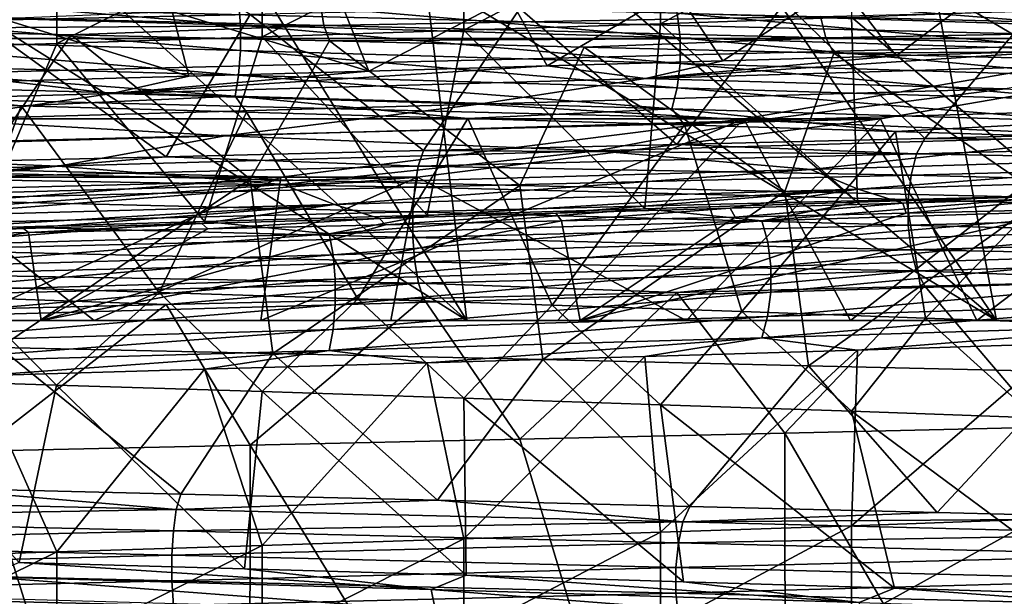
# Model space of a CAD drawing. Header units: metres. Extents: x -205 to 205, y -104 to 104.
# Tile 753 of 1056: x 1.78 to 4.74, y -67.79 to -66.06. Entities that reach past the tile are written whole.
import ezdxf

# ---------------------------------------------------------------- set-up
doc = ezdxf.new("R2010")
doc.units = ezdxf.units.M
doc.layers.add('solid_01_2-CONSUMER_EHM_BOX_SW0001', color=7, linetype='CONTINUOUS')

msp = doc.modelspace()

# ---------------------------------------------------------------- linework, layer by layer
at = {"layer": 'solid_01_2-CONSUMER_EHM_BOX_SW0001'}
for points in [[(27.853924, 67.360435), (-0.010849, -74.95858), (-0.010778, 75.04142)], [(27.853924, 67.360435), (27.752735, 66.82019), (-0.010849, -74.95858)], [(27.752735, 66.82019), (27.752735, 66.262619), (-0.010849, -74.95858)], [(27.752672, -66.17981), (-0.010849, -74.95858), (27.752735, 66.262619)], [(-5.630288, -62.958576, 1.571667), (-5.630291, -67.95858, 1.571667), (5.608602, -62.958584, 1.571667)], [(5.608602, -62.958584, 1.571667), (-5.630291, -67.95858, 1.571667), (5.608599, -67.95858, 1.571667)], [(2.473514, -66.040016, 37.46616), (1.654469, -65.53656, 37.595894), (1.654482, -66.058159, 37.595894)], [(3.705013, -65.779427, 33.030083), (3.114383, -66.087036, 33.262997), (3.114332, -65.79921, 33.263016)], [(3.705013, -65.779427, 33.030083), (3.705054, -66.067299, 33.030064), (3.114383, -66.087036, 33.262997)], [(4.278431, -65.759651, 32.757381), (3.705054, -66.067299, 33.030064), (3.705013, -65.779427, 33.030083)], [(4.278431, -65.759651, 32.757381), (4.278465, -66.047546, 32.757366), (3.705054, -66.067299, 33.030064)], [(-7.186864, -65.803871, 9.093801), (6.776237, -65.803871, 8.908916), (5.360063, -66.111961, 8.927669)], [(-7.186864, -65.803871, 9.093801), (5.360063, -66.111961, 8.927669), (-5.77069, -66.111961, 9.075049)], [(7.186669, -65.803871, 39.9062), (-6.776433, -65.803871, 40.091084), (-5.360258, -66.111961, 40.07233)], [(7.186669, -65.803871, 39.9062), (-5.360258, -66.111961, 40.07233), (5.770494, -66.111961, 39.92495)], [(3.114332, -65.79921, 33.263016), (2.509166, -66.10675, 33.455093), (2.509107, -65.818962, 33.455109)], [(3.114332, -65.79921, 33.263016), (3.114383, -66.087036, 33.262997), (2.509166, -66.10675, 33.455093)], [(1.892131, -65.838676, 33.605469), (1.266369, -66.146103, 33.713367), (1.266297, -65.85836, 33.713375)], [(1.892131, -65.838676, 33.605469), (1.892196, -66.126442, 33.605453), (1.266369, -66.146103, 33.713367)], [(2.509107, -65.818962, 33.455109), (1.892196, -66.126442, 33.605453), (1.892131, -65.838676, 33.605469)], [(2.509107, -65.818962, 33.455109), (2.509166, -66.10675, 33.455093), (1.892196, -66.126442, 33.605453)], [(3.123863, -66.958572, 11.623558), (1.952782, -65.903534, 12.010887), (1.424931, -65.891861, 11.946486)], [(1.497725, -66.958572, 11.335947), (3.123863, -66.958572, 11.623558), (1.424931, -65.891861, 11.946486)], [(3.123863, -66.958572, 11.623558), (2.477654, -65.915169, 12.097487), (1.952782, -65.903534, 12.010887)], [(3.123863, -66.958572, 11.623558), (2.998611, -65.926773, 12.206148), (2.477654, -65.915169, 12.097487)], [(4.714461, -66.958572, 12.118203), (3.514711, -65.938293, 12.336714), (2.998611, -65.926773, 12.206148)], [(3.123863, -66.958572, 11.623558), (4.714461, -66.958572, 12.118203), (2.998611, -65.926773, 12.206148)], [(4.413007, -66.163399, 36.844978), (4.244271, -65.946838, 36.433556), (4.729308, -65.925423, 36.236443)], [(4.924339, -66.148125, 36.650017), (4.413007, -66.163399, 36.844978), (4.729308, -65.925423, 36.236443)], [(4.924339, -66.148125, 36.650017), (4.729308, -65.925423, 36.236443), (5.205471, -65.903999, 36.019573)], [(4.714461, -66.958572, 12.118203), (4.025037, -65.949745, 12.488955), (3.514711, -65.938293, 12.336714)], [(3.892908, -66.178711, 37.018837), (3.751623, -65.968155, 36.610363), (4.244271, -65.946838, 36.433556)], [(4.413007, -66.163399, 36.844978), (3.892908, -66.178711, 37.018837), (4.244271, -65.946838, 36.433556)], [(4.714461, -66.958572, 12.118203), (4.528697, -65.961182, 12.662591), (4.025037, -65.949745, 12.488955)], [(1.078903, -65.959862, 14.108386), (1.081413, -66.033302, 14.084214), (2.443976, -66.071457, 14.31778)], [(2.438304, -65.998009, 14.341412), (1.078903, -65.959862, 14.108386), (2.443976, -66.071457, 14.31778)], [(2.82984, -66.209435, 37.301243), (2.748229, -66.010162, 36.901554), (3.252671, -65.98925, 36.766411)], [(3.364743, -66.194061, 37.171131), (2.82984, -66.209435, 37.301243), (3.252671, -65.98925, 36.766411)], [(3.364743, -66.194061, 37.171131), (3.252671, -65.98925, 36.766411), (3.751623, -65.968155, 36.610363)], [(3.892908, -66.178711, 37.018837), (3.364743, -66.194061, 37.171131), (3.751623, -65.968155, 36.610363)], [(3.739209, -65.972771, 14.793269), (3.755388, -66.036156, 14.75127), (5.007086, -66.07431, 15.330559)], [(4.985515, -66.010918, 15.370062), (3.739209, -65.972771, 14.793269), (5.007086, -66.07431, 15.330559)], [(4.859201, -65.985504, 36.773037), (4.079025, -66.003677, 37.053921), (4.498605, -66.41153, 36.038628)], [(4.859201, -65.985504, 36.773037), (4.498605, -66.41153, 36.038628), (5.224957, -66.393112, 35.728569)], [(6.226961, -66.958572, 12.804545), (5.024815, -65.972649, 12.857306), (4.528697, -65.961182, 12.662591)], [(4.714461, -66.958572, 12.118203), (6.226961, -66.958572, 12.804545), (4.528697, -65.961182, 12.662591)], [(2.684399, -66.009377, 12.519697), (2.694291, -66.072762, 12.475554), (1.143652, -66.03595, 12.230439)], [(2.82984, -66.209435, 37.301243), (2.238807, -66.03096, 37.015766), (2.748229, -66.010162, 36.901554)], [(2.438304, -65.998009, 14.341412), (2.443976, -66.071457, 14.31778), (3.764125, -66.109612, 14.728592)], [(3.755388, -66.036156, 14.75127), (2.438304, -65.998009, 14.341412), (3.764125, -66.109612, 14.728592)], [(2.684399, -66.009377, 12.519697), (4.185814, -66.046188, 12.957836), (2.694291, -66.072762, 12.475554)], [(4.079025, -66.003677, 37.053921), (3.282753, -66.021851, 37.285267), (3.75385, -66.429947, 36.30172)], [(4.079025, -66.003677, 37.053921), (3.75385, -66.429947, 36.30172), (4.498605, -66.41153, 36.038628)], [(5.60784, -66.009483, 13.605761), (5.619047, -66.082993, 13.583988), (4.185814, -66.046188, 12.957836)], [(1.081413, -66.033302, 14.084214), (1.081406, -66.110077, 14.084276), (2.443961, -66.148224, 14.317842)], [(2.443976, -66.071457, 14.31778), (1.081413, -66.033302, 14.084214), (2.443961, -66.148224, 14.317842)], [(1.143652, -66.03595, 12.230439), (2.694291, -66.072762, 12.475554), (1.151803, -66.082314, 12.169188)], [(2.473514, -66.040016, 37.46616), (1.654482, -66.058159, 37.595894), (2.221402, -66.466789, 36.68362)], [(2.289437, -66.224823, 37.408752), (1.725279, -66.051651, 37.108891), (2.238807, -66.03096, 37.015766)], [(2.473514, -66.040016, 37.46616), (2.221402, -66.466789, 36.68362), (2.993717, -66.448364, 36.51701)], [(2.82984, -66.209435, 37.301243), (2.289437, -66.224823, 37.408752), (2.238807, -66.03096, 37.015766)], [(3.282753, -66.021851, 37.285267), (2.473514, -66.040016, 37.46616), (2.993717, -66.448364, 36.51701)], [(4.185814, -66.046188, 12.957836), (4.201238, -66.109573, 12.915307), (2.694291, -66.072762, 12.475554)], [(3.282753, -66.021851, 37.285267), (2.993717, -66.448364, 36.51701), (3.75385, -66.429947, 36.30172)], [(3.705054, -66.067299, 33.030064), (4.278465, -66.047546, 32.757366), (4.296517, -66.603401, 33.905754)], [(3.755388, -66.036156, 14.75127), (3.764125, -66.109612, 14.728592), (5.018735, -66.147758, 15.309227)], [(5.007086, -66.07431, 15.330559), (3.755388, -66.036156, 14.75127), (5.018735, -66.147758, 15.309227)], [(4.185814, -66.046188, 12.957836), (5.619047, -66.082993, 13.583988), (4.201238, -66.109573, 12.915307)], [(4.278465, -66.047546, 32.757366), (4.831977, -66.027794, 32.446148), (4.914789, -66.584106, 33.59771)], [(4.278465, -66.047546, 32.757366), (4.914789, -66.584106, 33.59771), (4.296517, -66.603401, 33.905754)], [(2.694291, -66.072762, 12.475554), (1.935594, -66.100731, 12.267889), (1.151803, -66.082314, 12.169188)], [(1.654482, -66.058159, 37.595894), (1.440132, -66.485214, 36.800686), (2.221402, -66.466789, 36.68362)], [(2.289437, -66.224823, 37.408752), (1.744829, -66.240211, 37.493462), (1.725279, -66.051651, 37.108891)], [(2.694291, -66.072762, 12.475554), (2.711406, -66.119148, 12.416115), (1.935594, -66.100731, 12.267889)], [(2.443976, -66.071457, 14.31778), (2.443961, -66.148224, 14.317842), (3.764102, -66.186378, 14.728651)], [(3.764125, -66.109612, 14.728592), (2.443976, -66.071457, 14.31778), (3.764102, -66.186378, 14.728651)], [(2.694291, -66.072762, 12.475554), (4.201238, -66.109573, 12.915307), (2.711406, -66.119148, 12.416115)], [(3.114383, -66.087036, 33.262997), (3.705054, -66.067299, 33.030064), (3.658704, -66.622704, 34.171589)], [(3.705054, -66.067299, 33.030064), (4.296517, -66.603401, 33.905754), (3.658704, -66.622704, 34.171589)], [(1.151803, -66.082314, 12.169188), (1.935594, -66.100731, 12.267889), (1.654199, -66.516281, 11.404071)], [(1.935594, -66.100731, 12.267889), (2.473272, -66.534378, 11.533792), (1.654199, -66.516281, 11.404071)], [(1.892196, -66.126442, 33.605453), (2.509166, -66.10675, 33.455093), (2.336272, -66.661316, 34.572716)], [(1.935594, -66.100731, 12.267889), (2.711406, -66.119148, 12.416115), (2.473272, -66.534378, 11.533792)], [(2.509166, -66.10675, 33.455093), (3.004251, -66.642006, 34.394169), (2.336272, -66.661316, 34.572716)], [(2.509166, -66.10675, 33.455093), (3.114383, -66.087036, 33.262997), (3.004251, -66.642006, 34.394169)], [(3.114383, -66.087036, 33.262997), (3.658704, -66.622704, 34.171589), (3.004251, -66.642006, 34.394169)], [(5.619047, -66.082993, 13.583988), (5.639752, -66.146385, 13.543766), (4.201238, -66.109573, 12.915307)], [(-5.77069, -66.111961, 9.075049), (5.360063, -66.111961, 8.927669), (3.95539, -66.35305, 8.946267)], [(-5.77069, -66.111961, 9.075049), (3.95539, -66.35305, 8.946267), (-4.366017, -66.35305, 9.05645)], [(5.770494, -66.111961, 39.92495), (-5.360258, -66.111961, 40.07233), (-3.955585, -66.35305, 40.053734)], [(5.770494, -66.111961, 39.92495), (-3.955585, -66.35305, 40.053734), (4.365822, -66.35305, 39.94355)], [(1.081406, -66.110077, 14.084276), (1.078885, -66.183479, 14.108558), (2.438264, -66.221634, 14.341578)], [(2.443961, -66.148224, 14.317842), (1.081406, -66.110077, 14.084276), (2.438264, -66.221634, 14.341578)], [(1.266369, -66.146103, 33.713367), (1.892196, -66.126442, 33.605453), (1.657898, -66.680626, 34.706478)], [(1.892196, -66.126442, 33.605453), (2.336272, -66.661316, 34.572716), (1.657898, -66.680626, 34.706478)], [(2.711406, -66.119148, 12.416115), (3.282627, -66.552467, 11.714702), (2.473272, -66.534378, 11.533792)], [(4.201238, -66.109573, 12.915307), (3.475961, -66.137566, 12.613239), (2.711406, -66.119148, 12.416115)], [(2.711406, -66.119148, 12.416115), (3.475961, -66.137566, 12.613239), (3.282627, -66.552467, 11.714702)], [(4.201238, -66.109573, 12.915307), (4.226184, -66.155968, 12.858675), (3.475961, -66.137566, 12.613239)], [(3.764125, -66.109612, 14.728592), (3.764102, -66.186378, 14.728651), (5.018704, -66.224533, 15.309283)], [(5.018735, -66.147758, 15.309227), (3.764125, -66.109612, 14.728592), (5.018704, -66.224533, 15.309283)], [(3.95539, -66.35305, 8.946267), (5.360063, -66.111961, 8.927669), (4.275518, -66.958572, 10.122949)], [(4.201238, -66.109573, 12.915307), (5.639752, -66.146385, 13.543766), (4.226184, -66.155968, 12.858675)], [(5.360063, -66.111961, 8.927669), (5.132846, -66.958572, 10.405556), (4.275518, -66.958572, 10.122949)], [(5.770494, -66.111961, 39.92495), (4.365822, -66.35305, 39.94355), (4.654667, -66.958572, 38.758808)], [(5.770494, -66.111961, 39.92495), (4.654667, -66.958572, 38.758808), (5.504213, -66.958572, 38.453602)], [(2.443961, -66.148224, 14.317842), (2.438264, -66.221634, 14.341578), (3.755327, -66.259789, 14.75143)], [(3.764102, -66.186378, 14.728651), (2.443961, -66.148224, 14.317842), (3.755327, -66.259789, 14.75143)], [(3.475961, -66.137566, 12.613239), (4.079023, -66.570557, 11.946079), (3.282627, -66.552467, 11.714702)], [(3.475961, -66.137566, 12.613239), (4.226184, -66.155968, 12.858675), (4.079023, -66.570557, 11.946079)], [(3.660536, -66.231369, 37.15461), (4.413007, -66.163399, 36.844978), (4.924339, -66.148125, 36.650017)], [(5.206352, -66.185715, 36.600716), (3.660536, -66.231369, 37.15461), (4.924339, -66.148125, 36.650017)], [(3.660536, -66.231369, 37.15461), (3.892908, -66.178711, 37.018837), (4.413007, -66.163399, 36.844978)], [(4.226184, -66.155968, 12.858675), (4.859278, -66.588684, 12.226995), (4.079023, -66.570557, 11.946079)], [(5.639752, -66.146385, 13.543766), (4.958953, -66.174377, 13.151627), (4.226184, -66.155968, 12.858675)], [(4.226184, -66.155968, 12.858675), (4.958953, -66.174377, 13.151627), (4.859278, -66.588684, 12.226995)], [(27.752672, -66.17981), (27.752672, -66.737381), (-0.010849, -74.95858)], [(93.25267, -66.17984), (-0.010849, -74.95858), (35.297779, -69.405174)], [(93.25267, -66.17984), (93.25267, -66.737411), (-0.010849, -74.95858)], [(1.078885, -66.183479, 14.108558), (1.074227, -66.246811, 14.153422), (2.427736, -66.284966, 14.385436)], [(2.438264, -66.221634, 14.341578), (1.078885, -66.183479, 14.108558), (2.427736, -66.284966, 14.385436)], [(2.057845, -66.277023, 37.511623), (2.82984, -66.209435, 37.301243), (3.364743, -66.194061, 37.171131)], [(3.660536, -66.231369, 37.15461), (2.057845, -66.277023, 37.511623), (3.364743, -66.194061, 37.171131)], [(3.660536, -66.231369, 37.15461), (3.364743, -66.194061, 37.171131), (3.892908, -66.178711, 37.018837)], [(4.740289, -66.262886, 36.840694), (3.660536, -66.231369, 37.15461), (5.206352, -66.185715, 36.600716)], [(3.764102, -66.186378, 14.728651), (3.755327, -66.259789, 14.75143), (5.007004, -66.297935, 15.330709)], [(5.018704, -66.224533, 15.309283), (3.764102, -66.186378, 14.728651), (5.007004, -66.297935, 15.330709)], [(2.057845, -66.277023, 37.511623), (1.744829, -66.240211, 37.493462), (2.289437, -66.224823, 37.408752)], [(2.057845, -66.277023, 37.511623), (2.289437, -66.224823, 37.408752), (2.82984, -66.209435, 37.301243)], [(2.438264, -66.221634, 14.341578), (2.427736, -66.284966, 14.385436), (3.739113, -66.323112, 14.793519)], [(3.755327, -66.259789, 14.75143), (2.438264, -66.221634, 14.341578), (3.739113, -66.323112, 14.793519)], [(2.057845, -66.277023, 37.511623), (0.423099, -66.322685, 37.666489), (1.744829, -66.240211, 37.493462)], [(1.074227, -66.246811, 14.153422), (1.101805, -66.294098, 14.218241), (1.785921, -66.313393, 14.314858)], [(2.427736, -66.284966, 14.385436), (1.074227, -66.246811, 14.153422), (1.785921, -66.313393, 14.314858)], [(3.159827, -66.308784, 37.336914), (2.057845, -66.277023, 37.511623), (3.660536, -66.231369, 37.15461)], [(4.740289, -66.262886, 36.840694), (3.159827, -66.308784, 37.336914), (3.660536, -66.231369, 37.15461)], [(1.529641, -66.354683, 37.631054), (0.423099, -66.322685, 37.666489), (2.057845, -66.277023, 37.511623)], [(3.159827, -66.308784, 37.336914), (1.529641, -66.354683, 37.631054), (2.057845, -66.277023, 37.511623)], [(2.427736, -66.284966, 14.385436), (1.785921, -66.313393, 14.314858), (2.461851, -66.332687, 14.457088)], [(2.427736, -66.284966, 14.385436), (2.461851, -66.332687, 14.457088), (3.126706, -66.351974, 14.643963)], [(3.739113, -66.323112, 14.793519), (2.427736, -66.284966, 14.385436), (3.126706, -66.351974, 14.643963)], [(3.99441, -66.358261, 37.129204), (3.159827, -66.308784, 37.336914), (4.740289, -66.262886, 36.840694)], [(3.755327, -66.259789, 14.75143), (3.739113, -66.323112, 14.793519), (4.985386, -66.361267, 15.370296)], [(5.007004, -66.297935, 15.330709), (3.755327, -66.259789, 14.75143), (4.985386, -66.361267, 15.370296)], [(5.529644, -66.312752, 36.536316), (3.99441, -66.358261, 37.129204), (4.740289, -66.262886, 36.840694)], [(1.593568, -66.854614, 15.337561), (1.785921, -66.313393, 14.314858), (1.101805, -66.294098, 14.218241)], [(2.397596, -66.40377, 37.527122), (1.529641, -66.354683, 37.631054), (3.159827, -66.308784, 37.336914)], [(1.593568, -66.854614, 15.337561), (2.199735, -66.873779, 15.463916), (1.785921, -66.313393, 14.314858)], [(2.199735, -66.873779, 15.463916), (2.461851, -66.332687, 14.457088), (1.785921, -66.313393, 14.314858)], [(3.99441, -66.358261, 37.129204), (2.397596, -66.40377, 37.527122), (3.159827, -66.308784, 37.336914)], [(5.079538, -66.403465, 36.734497), (3.99441, -66.358261, 37.129204), (5.529644, -66.312752, 36.536316)], [(2.199735, -66.873779, 15.463916), (2.79617, -66.892952, 15.630333), (2.461851, -66.332687, 14.457088)], [(2.79617, -66.892952, 15.630333), (3.126706, -66.351974, 14.643963), (2.461851, -66.332687, 14.457088)], [(3.739113, -66.323112, 14.793519), (3.126706, -66.351974, 14.643963), (3.777596, -66.371262, 14.874523)], [(3.739113, -66.323112, 14.793519), (3.777596, -66.371262, 14.874523), (4.41139, -66.390533, 15.147713)], [(4.985386, -66.361267, 15.370296), (3.739113, -66.323112, 14.793519), (4.41139, -66.390533, 15.147713)], [(-4.366017, -66.35305, 9.05645), (3.95539, -66.35305, 8.946267), (2.5649, -66.527946, 8.964679)], [(-4.366017, -66.35305, 9.05645), (2.5649, -66.527946, 8.964679), (-2.975527, -66.527946, 9.038039)], [(4.365822, -66.35305, 39.94355), (-3.955585, -66.35305, 40.053734), (-2.565096, -66.527946, 40.03532)], [(4.365822, -66.35305, 39.94355), (-2.565096, -66.527946, 40.03532), (2.975332, -66.527946, 39.96196)], [(2.397596, -66.40377, 37.527122), (0.763652, -66.449272, 37.723709), (1.529641, -66.354683, 37.631054)], [(3.515363, -66.449196, 37.272369), (2.397596, -66.40377, 37.527122), (3.99441, -66.358261, 37.129204)], [(3.95539, -66.35305, 8.946267), (3.396352, -66.958572, 9.890785), (2.504922, -66.958572, 9.711301)], [(2.5649, -66.527946, 8.964679), (3.95539, -66.35305, 8.946267), (2.504922, -66.958572, 9.711301)], [(2.79617, -66.892952, 15.630333), (3.380265, -66.912178, 15.836093), (3.126706, -66.351974, 14.643963)], [(4.365822, -66.35305, 39.94355), (2.975332, -66.527946, 39.96196), (3.781953, -66.958572, 39.014168)], [(3.380265, -66.912178, 15.836093), (3.777596, -66.371262, 14.874523), (3.126706, -66.351974, 14.643963)], [(3.380265, -66.912178, 15.836093), (3.949425, -66.931435, 16.080296), (3.777596, -66.371262, 14.874523)], [(3.95539, -66.35305, 8.946267), (4.275518, -66.958572, 10.122949), (3.396352, -66.958572, 9.890785)], [(5.079538, -66.403465, 36.734497), (3.515363, -66.449196, 37.272369), (3.99441, -66.358261, 37.129204)], [(3.949425, -66.931435, 16.080296), (4.41139, -66.390533, 15.147713), (3.777596, -66.371262, 14.874523)], [(4.365822, -66.35305, 39.94355), (3.781953, -66.958572, 39.014168), (4.654667, -66.958572, 38.758808)], [(4.985386, -66.361267, 15.370296), (4.41139, -66.390533, 15.147713), (5.025276, -66.409805, 15.462589)], [(3.949425, -66.931435, 16.080296), (4.50108, -66.950714, 16.361845), (4.41139, -66.390533, 15.147713)], [(4.50108, -66.950714, 16.361845), (5.025276, -66.409805, 15.462589), (4.41139, -66.390533, 15.147713)], [(5.897533, -66.421349, 35.319584), (5.224957, -66.393112, 35.728569), (4.498605, -66.41153, 36.038628)], [(1.896342, -66.494926, 37.610741), (0.763652, -66.449272, 37.723709), (2.397596, -66.40377, 37.527122)], [(3.515363, -66.449196, 37.272369), (1.896342, -66.494926, 37.610741), (2.397596, -66.40377, 37.527122)], [(4.474233, -66.45816, 35.981567), (3.75385, -66.429947, 36.30172), (2.993717, -66.448364, 36.51701)], [(4.156924, -66.504639, 37.05357), (3.515363, -66.449196, 37.272369), (5.079538, -66.403465, 36.734497)], [(4.474233, -66.45816, 35.981567), (4.498605, -66.41153, 36.038628), (3.75385, -66.429947, 36.30172)], [(5.678924, -66.459213, 36.442429), (4.156924, -66.504639, 37.05357), (5.079538, -66.403465, 36.734497)], [(5.897533, -66.421349, 35.319584), (4.498605, -66.41153, 36.038628), (4.474233, -66.45816, 35.981567)], [(5.897533, -66.421349, 35.319584), (4.474233, -66.45816, 35.981567), (5.875926, -66.484802, 35.279945)], [(4.50108, -66.950714, 16.361845), (5.032738, -66.969986, 16.679466), (5.025276, -66.409805, 15.462589)], [(1.896342, -66.494926, 37.610741), (0.247697, -66.540665, 37.744869), (0.763652, -66.449272, 37.723709)], [(2.571102, -66.550064, 37.471733), (1.896342, -66.494926, 37.610741), (3.515363, -66.449196, 37.272369)], [(2.978112, -66.494965, 36.456989), (2.993717, -66.448364, 36.51701), (2.221402, -66.466789, 36.68362)], [(4.156924, -66.504639, 37.05357), (2.571102, -66.550064, 37.471733), (3.515363, -66.449196, 37.272369)], [(4.474233, -66.45816, 35.981567), (2.993717, -66.448364, 36.51701), (2.978112, -66.494965, 36.456989)], [(4.474233, -66.45816, 35.981567), (2.978112, -66.494965, 36.456989), (4.45784, -66.521614, 35.939507)], [(4.299249, -66.564407, 36.958683), (4.156924, -66.504639, 37.05357), (5.678924, -66.459213, 36.442429)], [(5.806008, -66.519051, 36.331905), (4.299249, -66.564407, 36.958683), (5.678924, -66.459213, 36.442429)], [(4.474233, -66.45816, 35.981567), (4.45784, -66.521614, 35.939507), (5.875926, -66.484802, 35.279945)], [(2.978112, -66.494965, 36.456989), (2.221402, -66.466789, 36.68362), (1.43385, -66.531776, 36.738983)], [(1.43385, -66.531776, 36.738983), (2.221402, -66.466789, 36.68362), (1.440132, -66.485214, 36.800686)], [(5.875926, -66.484802, 35.279945), (4.45784, -66.521614, 35.939507), (5.864261, -66.55835, 35.258541)], [(0.9456, -66.59549, 37.690006), (0.247697, -66.540665, 37.744869), (1.896342, -66.494926, 37.610741)], [(2.571102, -66.550064, 37.471733), (0.9456, -66.59549, 37.690006), (1.896342, -66.494926, 37.610741)], [(2.978112, -66.494965, 36.456989), (1.43385, -66.531776, 36.738983), (2.967201, -66.558418, 36.413181)], [(1.720931, -67.039337, 11.412673), (1.654199, -66.516281, 11.404071), (2.473272, -66.534378, 11.533792)], [(2.726727, -66.609756, 37.394691), (2.571102, -66.550064, 37.471733), (4.156924, -66.504639, 37.05357)], [(4.299249, -66.564407, 36.958683), (2.726727, -66.609756, 37.394691), (4.156924, -66.504639, 37.05357)], [(2.978112, -66.494965, 36.456989), (2.967201, -66.558418, 36.413181), (4.45784, -66.521614, 35.939507)], [(4.433171, -66.605721, 36.84996), (4.299249, -66.564407, 36.958683), (5.806008, -66.519051, 36.331905)], [(4.944519, -66.59034, 36.65424), (4.433171, -66.605721, 36.84996), (5.806008, -66.519051, 36.331905)], [(-2.975527, -66.527946, 9.038039), (2.5649, -66.527946, 8.964679), (1.18055, -66.634201, 8.983008)], [(2.975332, -66.527946, 39.96196), (-2.565096, -66.527946, 40.03532), (-1.180746, -66.634201, 40.016991)], [(2.975332, -66.527946, 39.96196), (-1.180746, -66.634201, 40.016991), (1.590982, -66.634201, 39.980293)], [(1.112266, -66.655106, 37.632565), (0.9456, -66.59549, 37.690006), (2.571102, -66.550064, 37.471733)], [(2.726727, -66.609756, 37.394691), (1.112266, -66.655106, 37.632565), (2.571102, -66.550064, 37.471733)], [(1.18055, -66.634201, 8.983008), (2.5649, -66.527946, 8.964679), (1.610804, -66.958572, 9.58673)], [(1.43385, -66.531776, 36.738983), (1.428596, -66.59523, 36.694141), (2.967201, -66.558418, 36.413181)], [(2.975332, -66.527946, 39.96196), (1.590982, -66.634201, 39.980293), (2.005078, -66.958572, 39.365395)], [(2.5649, -66.527946, 8.964679), (2.504922, -66.958572, 9.711301), (1.610804, -66.958572, 9.58673)], [(2.541699, -67.057495, 11.547032), (1.720931, -67.039337, 11.412673), (2.473272, -66.534378, 11.533792)], [(2.975332, -66.527946, 39.96196), (2.005078, -66.958572, 39.365395), (2.895586, -66.958572, 39.217194)], [(2.541699, -67.057495, 11.547032), (2.473272, -66.534378, 11.533792), (3.282627, -66.552467, 11.714702)], [(2.975332, -66.527946, 39.96196), (2.895586, -66.958572, 39.217194), (3.781953, -66.958572, 39.014168)], [(4.45784, -66.521614, 35.939507), (2.967201, -66.558418, 36.413181), (4.44899, -66.595161, 35.916794)], [(4.45784, -66.521614, 35.939507), (4.44899, -66.595161, 35.916794), (5.864261, -66.55835, 35.258541)], [(2.967201, -66.558418, 36.413181), (1.428596, -66.59523, 36.694141), (2.96131, -66.631966, 36.38953)], [(3.352386, -67.07563, 11.732816), (2.541699, -67.057495, 11.547032), (3.282627, -66.552467, 11.714702)], [(2.86157, -66.651642, 37.303875), (2.726727, -66.609756, 37.394691), (4.299249, -66.564407, 36.958683)], [(3.390496, -66.636383, 37.174824), (2.86157, -66.651642, 37.303875), (4.299249, -66.564407, 36.958683)], [(2.967201, -66.558418, 36.413181), (2.96131, -66.631966, 36.38953), (4.44899, -66.595161, 35.916794)], [(3.352386, -67.07563, 11.732816), (3.282627, -66.552467, 11.714702), (4.079023, -66.570557, 11.946079)], [(4.14978, -67.093773, 11.969291), (3.352386, -67.07563, 11.732816), (4.079023, -66.570557, 11.946079)], [(3.914701, -66.621078, 37.023533), (3.390496, -66.636383, 37.174824), (4.299249, -66.564407, 36.958683)], [(4.433171, -66.605721, 36.84996), (3.914701, -66.621078, 37.023533), (4.299249, -66.564407, 36.958683)], [(4.14978, -67.093773, 11.969291), (4.079023, -66.570557, 11.946079), (4.859278, -66.588684, 12.226995)], [(5.864261, -66.55835, 35.258541), (4.44899, -66.595161, 35.916794), (5.864291, -66.635246, 35.258598)], [(1.253672, -66.697273, 37.558319), (1.112266, -66.655106, 37.632565), (2.726727, -66.609756, 37.394691)], [(1.79221, -66.682091, 37.495613), (1.253672, -66.697273, 37.558319), (2.726727, -66.609756, 37.394691)], [(1.428596, -66.59523, 36.694141), (1.42576, -66.668777, 36.669933), (2.96131, -66.631966, 36.38953)], [(2.328492, -66.666878, 37.410801), (1.79221, -66.682091, 37.495613), (2.726727, -66.609756, 37.394691)], [(2.86157, -66.651642, 37.303875), (2.328492, -66.666878, 37.410801), (2.726727, -66.609756, 37.394691)], [(4.44899, -66.595161, 35.916794), (2.96131, -66.631966, 36.38953), (4.449013, -66.672058, 35.916855)], [(4.009758, -66.659477, 34.098576), (3.658704, -66.622704, 34.171589), (4.296517, -66.603401, 33.905754)], [(3.929162, -66.647659, 36.965904), (3.914701, -66.621078, 37.023533), (4.433171, -66.605721, 36.84996)], [(4.442738, -66.636009, 36.785084), (3.929162, -66.647659, 36.965904), (4.433171, -66.605721, 36.84996)], [(4.009758, -66.659477, 34.098576), (4.296517, -66.603401, 33.905754), (4.914789, -66.584106, 33.59771)], [(4.009758, -66.659477, 34.098576), (4.914789, -66.584106, 33.59771), (5.239052, -66.621323, 33.486416)], [(4.930726, -67.111938, 12.255525), (4.14978, -67.093773, 11.969291), (4.859278, -66.588684, 12.226995)], [(4.442738, -66.636009, 36.785084), (4.433171, -66.605721, 36.84996), (4.944519, -66.59034, 36.65424)], [(4.94803, -66.624359, 36.583141), (4.442738, -66.636009, 36.785084), (4.944519, -66.59034, 36.65424)], [(4.44899, -66.595161, 35.916794), (4.449013, -66.672058, 35.916855), (5.864291, -66.635246, 35.258598)], [(1.590982, -66.634201, 39.980293), (1.10707, -66.958572, 39.45842), (2.005078, -66.958572, 39.365395)], [(2.96131, -66.631966, 36.38953), (1.42576, -66.668777, 36.669933), (2.961325, -66.70887, 36.389591)], [(2.710207, -66.697624, 34.542702), (3.004251, -66.642006, 34.394169), (3.658704, -66.622704, 34.171589)], [(2.710207, -66.697624, 34.542702), (3.658704, -66.622704, 34.171589), (4.009758, -66.659477, 34.098576)], [(2.879998, -66.670952, 37.26302), (2.86157, -66.651642, 37.303875), (3.390496, -66.636383, 37.174824)], [(3.407977, -66.659309, 37.12532), (2.879998, -66.670952, 37.26302), (3.390496, -66.636383, 37.174824)], [(2.96131, -66.631966, 36.38953), (2.961325, -66.70887, 36.389591), (4.449013, -66.672058, 35.916855)], [(3.407977, -66.659309, 37.12532), (3.390496, -66.636383, 37.174824), (3.914701, -66.621078, 37.023533)], [(3.929162, -66.647659, 36.965904), (3.407977, -66.659309, 37.12532), (3.914701, -66.621078, 37.023533)], [(3.463712, -66.958572, 37.289211), (4.442738, -66.636009, 36.785084), (4.94803, -66.624359, 36.583141)], [(5.040663, -66.958572, 36.752621), (3.463712, -66.958572, 37.289211), (4.94803, -66.624359, 36.583141)], [(3.463712, -66.958572, 37.289211), (3.929162, -66.647659, 36.965904), (4.442738, -66.636009, 36.785084)], [(4.009758, -66.659477, 34.098576), (5.239052, -66.621323, 33.486416), (4.027103, -66.722847, 34.140099)], [(5.239052, -66.621323, 33.486416), (5.261715, -66.684692, 33.525288), (4.027103, -66.722847, 34.140099)], [(5.864291, -66.635246, 35.258598), (4.449013, -66.672058, 35.916855), (5.876011, -66.708763, 35.280098)], [(1.363531, -66.735771, 34.812462), (1.657898, -66.680626, 34.706478), (2.336272, -66.661316, 34.572716)], [(1.363531, -66.735771, 34.812462), (2.336272, -66.661316, 34.572716), (2.710207, -66.697624, 34.542702)], [(1.42576, -66.668777, 36.669933), (1.425767, -66.745674, 36.669998), (2.961325, -66.70887, 36.389591)], [(1.80793, -66.694237, 37.471992), (1.79221, -66.682091, 37.495613), (2.328492, -66.666878, 37.410801)], [(2.346338, -66.682594, 37.378654), (1.80793, -66.694237, 37.471992), (2.328492, -66.666878, 37.410801)], [(1.845753, -66.958572, 37.619781), (2.879998, -66.670952, 37.26302), (3.407977, -66.659309, 37.12532)], [(3.463712, -66.958572, 37.289211), (1.845753, -66.958572, 37.619781), (3.407977, -66.659309, 37.12532)], [(2.346338, -66.682594, 37.378654), (2.328492, -66.666878, 37.410801), (2.86157, -66.651642, 37.303875)], [(2.710207, -66.697624, 34.542702), (2.336272, -66.661316, 34.572716), (3.004251, -66.642006, 34.394169)], [(2.879998, -66.670952, 37.26302), (2.346338, -66.682594, 37.378654), (2.86157, -66.651642, 37.303875)], [(2.710207, -66.697624, 34.542702), (4.009758, -66.659477, 34.098576), (2.721931, -66.760994, 34.586143)], [(4.009758, -66.659477, 34.098576), (4.027103, -66.722847, 34.140099), (2.721931, -66.760994, 34.586143)], [(3.463712, -66.958572, 37.289211), (3.407977, -66.659309, 37.12532), (3.929162, -66.647659, 36.965904)], [(0.175329, -66.958565, 37.74884), (1.265705, -66.705879, 37.542831), (1.80793, -66.694237, 37.471992)], [(1.845753, -66.958572, 37.619781), (0.175329, -66.958565, 37.74884), (1.80793, -66.694237, 37.471992)], [(1.265705, -66.705879, 37.542831), (1.253672, -66.697273, 37.558319), (1.79221, -66.682091, 37.495613)], [(1.80793, -66.694237, 37.471992), (1.265705, -66.705879, 37.542831), (1.79221, -66.682091, 37.495613)], [(1.363531, -66.735771, 34.812462), (2.710207, -66.697624, 34.542702), (1.36943, -66.799141, 34.857071)], [(2.710207, -66.697624, 34.542702), (2.721931, -66.760994, 34.586143), (1.36943, -66.799141, 34.857071)], [(1.845753, -66.958572, 37.619781), (1.80793, -66.694237, 37.471992), (2.346338, -66.682594, 37.378654)], [(1.845753, -66.958572, 37.619781), (2.346338, -66.682594, 37.378654), (2.879998, -66.670952, 37.26302)], [(4.449013, -66.672058, 35.916855), (2.961325, -66.70887, 36.389591), (4.457905, -66.745567, 35.939671)], [(4.027103, -66.722847, 34.140099), (5.261715, -66.684692, 33.525288), (4.036478, -66.796349, 34.162537)], [(5.261715, -66.684692, 33.525288), (5.273963, -66.758194, 33.546295), (4.036478, -66.796349, 34.162537)], [(4.449013, -66.672058, 35.916855), (4.457905, -66.745567, 35.939671), (5.876011, -66.708763, 35.280098)], [(2.961325, -66.70887, 36.389591), (1.425767, -66.745674, 36.669998), (2.967243, -66.782379, 36.413353)], [(2.721931, -66.760994, 34.586143), (4.027103, -66.722847, 34.140099), (2.728267, -66.834496, 34.609623)], [(4.027103, -66.722847, 34.140099), (4.036478, -66.796349, 34.162537), (2.728267, -66.834496, 34.609623)], [(2.961325, -66.70887, 36.389591), (2.967243, -66.782379, 36.413353), (4.457905, -66.745567, 35.939671)], [(5.876011, -66.708763, 35.280098), (4.457905, -66.745567, 35.939671), (5.897663, -66.772148, 35.31982)], [(27.752672, -66.737381), (27.853861, -67.277626), (-0.010849, -74.95858)], [(93.25267, -66.737411), (93.353859, -67.277657), (-0.010849, -74.95858)], [(158.75267, -66.737442), (-0.010849, -74.95858), (100.239151, -69.458626)], [(158.75267, -66.737442), (158.853867, -67.277687), (-0.010849, -74.95858)], [(1.425767, -66.745674, 36.669998), (1.428617, -66.819191, 36.694321), (2.967243, -66.782379, 36.413353)], [(4.457905, -66.745567, 35.939671), (2.967243, -66.782379, 36.413353), (4.474331, -66.80896, 35.981823)], [(4.457905, -66.745567, 35.939671), (4.474331, -66.80896, 35.981823), (5.897663, -66.772148, 35.31982)], [(1.36943, -66.799141, 34.857071), (2.721931, -66.760994, 34.586143), (1.372618, -66.87265, 34.88118)], [(2.721931, -66.760994, 34.586143), (2.728267, -66.834496, 34.609623), (1.372618, -66.87265, 34.88118)], [(2.967243, -66.782379, 36.413353), (1.428617, -66.819191, 36.694321), (2.978177, -66.845764, 36.457253)], [(2.967243, -66.782379, 36.413353), (2.978177, -66.845764, 36.457253), (4.474331, -66.80896, 35.981823)], [(5.273963, -66.758194, 33.546295), (5.273929, -66.834938, 33.546238), (4.036451, -66.873085, 34.162472)], [(4.036478, -66.796349, 34.162537), (5.273963, -66.758194, 33.546295), (4.036451, -66.873085, 34.162472)], [(5.897663, -66.772148, 35.31982), (4.474331, -66.80896, 35.981823), (5.224958, -66.8368, 35.728565)], [(4.036478, -66.796349, 34.162537), (4.036451, -66.873085, 34.162472), (2.728249, -66.911232, 34.609554)], [(2.728267, -66.834496, 34.609623), (4.036478, -66.796349, 34.162537), (2.728249, -66.911232, 34.609554)], [(4.474331, -66.80896, 35.981823), (2.978177, -66.845764, 36.457253), (3.753851, -66.873634, 36.30172)], [(4.474331, -66.80896, 35.981823), (3.753851, -66.873634, 36.30172), (4.498607, -66.855217, 36.038628)], [(4.474331, -66.80896, 35.981823), (4.498607, -66.855217, 36.038628), (5.224958, -66.8368, 35.728565)], [(2.728267, -66.834496, 34.609623), (2.728249, -66.911232, 34.609554), (1.372609, -66.949379, 34.881111)], [(1.372618, -66.87265, 34.88118), (2.728267, -66.834496, 34.609623), (1.372609, -66.949379, 34.881111)], [(1.428617, -66.819191, 36.694321), (1.433881, -66.882576, 36.73925), (2.978177, -66.845764, 36.457253)], [(2.978177, -66.845764, 36.457253), (1.433881, -66.882576, 36.73925), (2.221404, -66.910477, 36.68362)], [(2.978177, -66.845764, 36.457253), (2.221404, -66.910477, 36.68362), (2.993719, -66.892052, 36.51701)], [(2.978177, -66.845764, 36.457253), (2.993719, -66.892052, 36.51701), (3.753851, -66.873634, 36.30172)], [(5.273929, -66.834938, 33.546238), (5.261634, -66.90834, 33.52515), (4.027041, -66.946487, 34.13995)], [(4.036451, -66.873085, 34.162472), (5.273929, -66.834938, 33.546238), (4.027041, -66.946487, 34.13995)], [(5.224958, -66.8368, 35.728565), (4.498607, -66.855217, 36.038628), (4.859188, -67.278206, 36.773041)], [(1.593568, -66.854614, 15.337561), (1.266225, -67.132202, 15.286614), (1.892065, -67.151901, 15.394519)], [(1.593568, -66.854614, 15.337561), (1.892065, -67.151901, 15.394519), (2.199735, -66.873779, 15.463916)], [(2.199735, -66.873779, 15.463916), (1.892065, -67.151901, 15.394519), (2.509047, -67.171585, 15.544873)], [(2.199735, -66.873779, 15.463916), (2.509047, -67.171585, 15.544873), (2.79617, -66.892952, 15.630333)], [(4.036451, -66.873085, 34.162472), (4.027041, -66.946487, 34.13995), (2.721889, -66.984642, 34.585987)], [(2.728249, -66.911232, 34.609554), (4.036451, -66.873085, 34.162472), (2.721889, -66.984642, 34.585987)], [(3.753851, -66.873634, 36.30172), (2.993719, -66.892052, 36.51701), (3.282736, -67.31443, 37.285271)], [(3.753851, -66.873634, 36.30172), (3.282736, -67.31443, 37.285271), (4.079009, -67.296318, 37.053925)], [(4.498607, -66.855217, 36.038628), (3.753851, -66.873634, 36.30172), (4.079009, -67.296318, 37.053925)], [(4.498607, -66.855217, 36.038628), (4.079009, -67.296318, 37.053925), (4.859188, -67.278206, 36.773041)], [(1.433881, -66.882576, 36.73925), (1.440134, -66.928902, 36.800686), (2.221404, -66.910477, 36.68362)], [(2.993719, -66.892052, 36.51701), (2.221404, -66.910477, 36.68362), (2.473494, -67.332542, 37.466164)], [(2.993719, -66.892052, 36.51701), (2.473494, -67.332542, 37.466164), (3.282736, -67.31443, 37.285271)], [(2.79617, -66.892952, 15.630333), (2.509047, -67.171585, 15.544873), (3.114277, -67.191261, 15.736964)], [(2.79617, -66.892952, 15.630333), (3.114277, -67.191261, 15.736964), (3.380265, -66.912178, 15.836093)], [(2.728249, -66.911232, 34.609554), (2.721889, -66.984642, 34.585987), (1.369408, -67.022789, 34.856911)], [(1.372609, -66.949379, 34.881111), (2.728249, -66.911232, 34.609554), (1.369408, -67.022789, 34.856911)], [(2.221404, -66.910477, 36.68362), (1.440134, -66.928902, 36.800686), (1.654461, -67.350685, 37.595898)], [(2.221404, -66.910477, 36.68362), (1.654461, -67.350685, 37.595898), (2.473494, -67.332542, 37.466164)], [(3.380265, -66.912178, 15.836093), (3.114277, -67.191261, 15.736964), (3.704961, -67.210922, 15.969895)], [(3.380265, -66.912178, 15.836093), (3.704961, -67.210922, 15.969895), (3.949425, -66.931435, 16.080296)], [(3.949425, -66.931435, 16.080296), (3.704961, -67.210922, 15.969895), (4.278384, -67.230591, 16.242594)], [(3.949425, -66.931435, 16.080296), (4.278384, -67.230591, 16.242594), (4.50108, -66.950714, 16.361845)], [(5.261634, -66.90834, 33.52515), (5.238916, -66.971672, 33.486183), (4.009654, -67.009819, 34.098328)], [(4.027041, -66.946487, 34.13995), (5.261634, -66.90834, 33.52515), (4.009654, -67.009819, 34.098328)], [(-7.145558, -66.958565, 11.312579), (6.793667, -66.958572, 11.128023), (-0.175524, -66.958565, 11.251162)], [(-7.145558, -66.958565, 11.312579), (-6.33356, -66.958565, 10.903369), (6.793667, -66.958572, 11.128023)], [(7.145323, -66.958572, 37.687416), (-6.793901, -66.958565, 37.871983), (0.175329, -66.958565, 37.74884)], [(6.333326, -66.958572, 38.096626), (-5.971354, -66.958565, 38.259552), (-6.793901, -66.958565, 37.871983)], [(7.145323, -66.958572, 37.687416), (6.333326, -66.958572, 38.096626), (-6.793901, -66.958565, 37.871983)], [(-6.33356, -66.958565, 10.903369), (5.971119, -66.958572, 10.740455), (6.793667, -66.958572, 11.128023)], [(-6.33356, -66.958565, 10.903369), (-5.504447, -66.958565, 10.546393), (5.971119, -66.958572, 10.740455)], [(5.504213, -66.958572, 38.453602), (-5.13308, -66.958565, 38.594448), (-5.971354, -66.958565, 38.259552)], [(6.333326, -66.958572, 38.096626), (5.504213, -66.958572, 38.453602), (-5.971354, -66.958565, 38.259552)], [(-5.504447, -66.958565, 10.546393), (5.132846, -66.958572, 10.405556), (5.971119, -66.958572, 10.740455)], [(-5.504447, -66.958565, 10.546393), (-4.6549, -66.958565, 10.241188), (5.132846, -66.958572, 10.405556)], [(4.654667, -66.958572, 38.758808), (-4.275752, -66.958565, 38.877056), (-5.13308, -66.958565, 38.594448)], [(5.504213, -66.958572, 38.453602), (4.654667, -66.958572, 38.758808), (-5.13308, -66.958565, 38.594448)], [(-4.6549, -66.958565, 10.241188), (4.275518, -66.958572, 10.122949), (5.132846, -66.958572, 10.405556)], [(-4.6549, -66.958565, 10.241188), (-3.782186, -66.958565, 9.985828), (4.275518, -66.958572, 10.122949)], [(3.781953, -66.958572, 39.014168), (-3.396584, -66.958565, 39.109219), (-4.275752, -66.958565, 38.877056)], [(4.654667, -66.958572, 38.758808), (3.781953, -66.958572, 39.014168), (-4.275752, -66.958565, 38.877056)], [(-3.782186, -66.958565, 9.985828), (3.396352, -66.958572, 9.890785), (4.275518, -66.958572, 10.122949)], [(-3.782186, -66.958565, 9.985828), (-2.895818, -66.958565, 9.782805), (3.396352, -66.958572, 9.890785)], [(2.895586, -66.958572, 39.217194), (-2.505154, -66.958565, 39.288704), (-3.396584, -66.958565, 39.109219)], [(3.781953, -66.958572, 39.014168), (2.895586, -66.958572, 39.217194), (-3.396584, -66.958565, 39.109219)], [(-2.895818, -66.958565, 9.782805), (2.504922, -66.958572, 9.711301), (3.396352, -66.958572, 9.890785)], [(-2.895818, -66.958565, 9.782805), (-2.005311, -66.958565, 9.634606), (2.504922, -66.958572, 9.711301)], [(2.005078, -66.958572, 39.365395), (-1.611036, -66.958565, 39.413273), (-2.505154, -66.958565, 39.288704)], [(2.895586, -66.958572, 39.217194), (2.005078, -66.958572, 39.365395), (-2.505154, -66.958565, 39.288704)], [(-2.005311, -66.958565, 9.634606), (1.610804, -66.958572, 9.58673), (2.504922, -66.958572, 9.711301)], [(2.005078, -66.958572, 39.365395), (1.10707, -66.958572, 39.45842), (-1.611036, -66.958565, 39.413273)], [(7.591726, -66.958572, 11.563818), (1.497725, -66.958572, 11.335947), (-0.175524, -66.958565, 11.251162)], [(6.793667, -66.958572, 11.128023), (7.591726, -66.958572, 11.563818), (-0.175524, -66.958565, 11.251162)], [(7.145323, -66.958572, 37.687416), (0.175329, -66.958565, 37.74884), (1.845753, -66.958572, 37.619781)], [(7.591726, -66.958572, 11.563818), (3.123863, -66.958572, 11.623558), (1.497725, -66.958572, 11.335947)], [(7.931563, -66.958572, 37.230644), (1.845753, -66.958572, 37.619781), (3.463712, -66.958572, 37.289211)], [(7.931563, -66.958572, 37.230644), (7.145323, -66.958572, 37.687416), (1.845753, -66.958572, 37.619781)], [(4.027041, -66.946487, 34.13995), (4.009654, -67.009819, 34.098328), (2.710137, -67.047966, 34.542442)], [(2.721889, -66.984642, 34.585987), (4.027041, -66.946487, 34.13995), (2.710137, -67.047966, 34.542442)], [(8.356535, -66.958572, 12.043395), (4.714461, -66.958572, 12.118203), (3.123863, -66.958572, 11.623558)], [(7.591726, -66.958572, 11.563818), (8.356535, -66.958572, 12.043395), (3.123863, -66.958572, 11.623558)], [(8.683405, -66.95858, 36.730988), (3.463712, -66.958572, 37.289211), (5.040663, -66.958572, 36.752621)], [(8.683405, -66.95858, 36.730988), (7.931563, -66.958572, 37.230644), (3.463712, -66.958572, 37.289211)], [(4.50108, -66.950714, 16.361845), (4.278384, -67.230591, 16.242594), (4.831906, -67.250305, 16.55381)], [(4.50108, -66.950714, 16.361845), (4.831906, -67.250305, 16.55381), (5.032738, -66.969986, 16.679466)], [(9.09038, -66.95858, 12.569242), (6.226961, -66.958572, 12.804545), (4.714461, -66.958572, 12.118203)], [(8.356535, -66.958572, 12.043395), (9.09038, -66.95858, 12.569242), (4.714461, -66.958572, 12.118203)], [(2.721889, -66.984642, 34.585987), (2.710137, -67.047966, 34.542442), (1.363496, -67.086121, 34.812195)], [(1.369408, -67.022789, 34.856911), (2.721889, -66.984642, 34.585987), (1.363496, -67.086121, 34.812195)], [(4.009654, -67.009819, 34.098328), (5.238916, -66.971672, 33.486183), (4.296515, -67.046684, 33.905754)], [(5.238916, -66.971672, 33.486183), (4.914787, -67.02739, 33.59771), (4.296515, -67.046684, 33.905754)], [(2.710137, -67.047966, 34.542442), (4.009654, -67.009819, 34.098328), (3.004249, -67.085289, 34.394173)], [(4.009654, -67.009819, 34.098328), (3.658702, -67.065979, 34.171589), (3.004249, -67.085289, 34.394173)], [(4.009654, -67.009819, 34.098328), (4.296515, -67.046684, 33.905754), (3.658702, -67.065979, 34.171589)], [(1.363496, -67.086121, 34.812195), (2.710137, -67.047966, 34.542442), (1.657896, -67.123909, 34.706478)], [(2.265023, -67.479126, 12.324247), (1.485248, -67.460724, 12.204677), (1.720931, -67.039337, 11.412673)], [(2.710137, -67.047966, 34.542442), (2.33627, -67.104599, 34.572716), (1.657896, -67.123909, 34.706478)], [(2.265023, -67.479126, 12.324247), (1.720931, -67.039337, 11.412673), (2.541699, -67.057495, 11.547032)], [(2.710137, -67.047966, 34.542442), (3.004249, -67.085289, 34.394173), (2.33627, -67.104599, 34.572716)], [(3.705033, -67.593605, 33.030075), (3.658702, -67.065979, 34.171589), (4.296515, -67.046684, 33.905754)], [(4.278445, -67.573914, 32.757374), (3.705033, -67.593605, 33.030075), (4.296515, -67.046684, 33.905754)], [(4.278445, -67.573914, 32.757374), (4.296515, -67.046684, 33.905754), (4.914787, -67.02739, 33.59771)], [(4.831958, -67.55423, 32.446159), (4.278445, -67.573914, 32.757374), (4.914787, -67.02739, 33.59771)], [(3.035405, -67.497513, 12.493352), (2.265023, -67.479126, 12.324247), (2.541699, -67.057495, 11.547032)], [(3.035405, -67.497513, 12.493352), (2.541699, -67.057495, 11.547032), (3.352386, -67.07563, 11.732816)], [(3.11436, -67.613304, 33.263004), (3.004249, -67.085289, 34.394173), (3.658702, -67.065979, 34.171589)], [(3.793374, -67.515907, 12.71099), (3.035405, -67.497513, 12.493352), (3.352386, -67.07563, 11.732816)], [(3.705033, -67.593605, 33.030075), (3.11436, -67.613304, 33.263004), (3.658702, -67.065979, 34.171589)], [(3.793374, -67.515907, 12.71099), (3.352386, -67.07563, 11.732816), (4.14978, -67.093773, 11.969291)], [(1.892174, -67.652771, 33.605457), (1.657896, -67.123909, 34.706478), (2.33627, -67.104599, 34.572716)], [(2.509142, -67.633018, 33.455101), (1.892174, -67.652771, 33.605457), (2.33627, -67.104599, 34.572716)], [(2.509142, -67.633018, 33.455101), (2.33627, -67.104599, 34.572716), (3.004249, -67.085289, 34.394173)], [(3.11436, -67.613304, 33.263004), (2.509142, -67.633018, 33.455101), (3.004249, -67.085289, 34.394173)], [(4.53574, -67.534286, 12.976097), (3.793374, -67.515907, 12.71099), (4.14978, -67.093773, 11.969291)], [(4.53574, -67.534286, 12.976097), (4.14978, -67.093773, 11.969291), (4.930726, -67.111938, 12.255525)], [(5.259461, -67.552666, 13.287636), (4.53574, -67.534286, 12.976097), (4.930726, -67.111938, 12.255525)], [(1.892065, -67.151901, 15.394519), (1.266225, -67.132202, 15.286614), (1.779246, -67.684212, 14.313598)], [(1.892174, -67.652771, 33.605457), (1.26635, -67.672554, 33.713367), (1.657896, -67.123909, 34.706478)], [(1.892065, -67.151901, 15.394519), (1.779246, -67.684212, 14.313598), (2.456277, -67.703529, 14.455594)], [(2.509047, -67.171585, 15.544873), (1.892065, -67.151901, 15.394519), (2.456277, -67.703529, 14.455594)], [(2.509047, -67.171585, 15.544873), (2.456277, -67.703529, 14.455594), (3.122218, -67.722847, 14.642507)], [(3.114277, -67.191261, 15.736964), (2.509047, -67.171585, 15.544873), (3.122218, -67.722847, 14.642507)], [(3.114277, -67.191261, 15.736964), (3.122218, -67.722847, 14.642507), (3.7739, -67.742157, 14.873169)], [(3.704961, -67.210922, 15.969895), (3.114277, -67.191261, 15.736964), (3.7739, -67.742157, 14.873169)], [(3.704961, -67.210922, 15.969895), (3.7739, -67.742157, 14.873169), (4.408175, -67.761444, 15.146348)], [(4.278384, -67.230591, 16.242594), (3.704961, -67.210922, 15.969895), (4.408175, -67.761444, 15.146348)], [(4.278384, -67.230591, 16.242594), (4.408175, -67.761444, 15.146348), (5.022251, -67.780716, 15.460926)], [(4.831906, -67.250305, 16.55381), (4.278384, -67.230591, 16.242594), (5.022251, -67.780716, 15.460926)], [(27.853861, -67.277626), (28.054873, -67.797455), (-0.010849, -74.95858)], [(93.353859, -67.277657), (93.554871, -67.797485), (-0.010849, -74.95858)], [(158.853867, -67.277687), (159.054871, -67.797516), (-0.010849, -74.95858)], [(4.859188, -67.278206, 36.773041), (4.079009, -67.296318, 37.053925), (5.617619, -69.958572, 36.444065)], [(3.282736, -67.31443, 37.285271), (2.473494, -67.332542, 37.466164), (4.081707, -69.958572, 37.052597)], [(4.079009, -67.296318, 37.053925), (3.282736, -67.31443, 37.285271), (4.081707, -69.958572, 37.052597)], [(4.079009, -67.296318, 37.053925), (4.081707, -69.958572, 37.052597), (5.617619, -69.958572, 36.444065)], [(2.473494, -67.332542, 37.466164), (1.654461, -67.350685, 37.595898), (2.470642, -69.958572, 37.466022)], [(2.473494, -67.332542, 37.466164), (2.470642, -69.958572, 37.466022), (4.081707, -69.958572, 37.052597)], [(1.654461, -67.350685, 37.595898), (0.828845, -67.368858, 37.673946), (2.470642, -69.958572, 37.466022)], [(0.828845, -67.368858, 37.673946), (0.831753, -69.958572, 37.673191), (2.470642, -69.958572, 37.466022)], [(0.69241, -67.488831, 12.196993), (1.485248, -67.460724, 12.204677), (2.25087, -67.525642, 12.384693)], [(2.25087, -67.525642, 12.384693), (1.485248, -67.460724, 12.204677), (2.265023, -67.479126, 12.324247)], [(0.69241, -67.488831, 12.196993), (2.25087, -67.525642, 12.384693), (0.689873, -67.552284, 12.242066)], [(2.25087, -67.525642, 12.384693), (2.265023, -67.479126, 12.324247), (3.035405, -67.497513, 12.493352)], [(2.25087, -67.525642, 12.384693), (2.242623, -67.589096, 12.429079), (0.689873, -67.552284, 12.242066)], [(2.25087, -67.525642, 12.384693), (3.772796, -67.562454, 12.769514), (2.242623, -67.589096, 12.429079)], [(2.25087, -67.525642, 12.384693), (3.035405, -67.497513, 12.493352), (3.772796, -67.562454, 12.769514)], [(3.772796, -67.562454, 12.769514), (3.035405, -67.497513, 12.493352), (3.793374, -67.515907, 12.71099)], [(3.772796, -67.562454, 12.769514), (3.793374, -67.515907, 12.71099), (4.53574, -67.534286, 12.976097)], [(0.689873, -67.552284, 12.242066), (2.242623, -67.589096, 12.429079), (0.688503, -67.625832, 12.266402)], [(3.772796, -67.562454, 12.769514), (4.53574, -67.534286, 12.976097), (5.259461, -67.552666, 13.287636)], [(3.772796, -67.562454, 12.769514), (5.259461, -67.552666, 13.287636), (5.2337, -67.599258, 13.344051)], [(4.831958, -67.55423, 32.446159), (4.278471, -67.861877, 32.757362), (4.278445, -67.573914, 32.757374)], [(4.831958, -67.55423, 32.446159), (4.83198, -67.842133, 32.446144), (4.278471, -67.861877, 32.757362)], [(3.772796, -67.562454, 12.769514), (3.758973, -67.625908, 12.81249), (2.242623, -67.589096, 12.429079)], [(4.278445, -67.573914, 32.757374), (3.705056, -67.881599, 33.030064), (3.705033, -67.593605, 33.030075)], [(4.278445, -67.573914, 32.757374), (4.278471, -67.861877, 32.757362), (3.705056, -67.881599, 33.030064)], [(3.772796, -67.562454, 12.769514), (5.2337, -67.599258, 13.344051), (3.758973, -67.625908, 12.81249)], [(2.242623, -67.589096, 12.429079), (2.238171, -67.662643, 12.453044), (0.688503, -67.625832, 12.266402)], [(2.242623, -67.589096, 12.429079), (3.758973, -67.625908, 12.81249), (2.238171, -67.662643, 12.453044)], [(3.11436, -67.613304, 33.263004), (2.509163, -67.921005, 33.455093), (2.509142, -67.633018, 33.455101)], [(3.11436, -67.613304, 33.263004), (3.114379, -67.901306, 33.263), (2.509163, -67.921005, 33.455093)], [(3.705033, -67.593605, 33.030075), (3.114379, -67.901306, 33.263), (3.11436, -67.613304, 33.263004)], [(3.705033, -67.593605, 33.030075), (3.705056, -67.881599, 33.030064), (3.114379, -67.901306, 33.263)], [(5.2337, -67.599258, 13.344051), (5.214525, -67.662712, 13.384922), (3.758973, -67.625908, 12.81249)], [(0.688503, -67.625832, 12.266402), (2.238171, -67.662643, 12.453044), (0.688506, -67.702728, 12.266338)], [(2.509142, -67.633018, 33.455101), (1.892208, -67.940681, 33.605453), (1.892174, -67.652771, 33.605457)], [(2.509142, -67.633018, 33.455101), (2.509163, -67.921005, 33.455093), (1.892208, -67.940681, 33.605453)], [(3.758973, -67.625908, 12.81249), (3.75151, -67.699448, 12.835693), (2.238171, -67.662643, 12.453044)], [(3.758973, -67.625908, 12.81249), (5.214525, -67.662712, 13.384922), (3.75151, -67.699448, 12.835693)], [(2.238171, -67.662643, 12.453044), (2.238182, -67.73954, 12.452981), (0.688506, -67.702728, 12.266338)], [(1.892174, -67.652771, 33.605457), (1.266406, -67.960335, 33.71336), (1.26635, -67.672554, 33.713367)], [(1.892174, -67.652771, 33.605457), (1.892208, -67.940681, 33.605453), (1.266406, -67.960335, 33.71336)], [(2.238171, -67.662643, 12.453044), (3.75151, -67.699448, 12.835693), (2.238182, -67.73954, 12.452981)], [(5.214525, -67.662712, 13.384922), (5.204173, -67.736259, 13.406989), (3.75151, -67.699448, 12.835693)], [(0.688506, -67.702728, 12.266338), (2.238182, -67.73954, 12.452981), (0.689882, -67.776245, 12.24189)], [(3.016213, -67.765831, 14.544889), (1.779246, -67.684212, 14.313598), (1.67858, -67.727684, 14.233843)], [(3.016213, -67.765831, 14.544889), (2.456277, -67.703529, 14.455594), (1.779246, -67.684212, 14.313598)], [(3.75151, -67.699448, 12.835693), (3.75153, -67.776352, 12.835632), (2.238182, -67.73954, 12.452981)], [(3.016213, -67.765831, 14.544889), (3.122218, -67.722847, 14.642507), (2.456277, -67.703529, 14.455594)], [(3.75151, -67.699448, 12.835693), (5.204173, -67.736259, 13.406989), (3.75153, -67.776352, 12.835632)], [(1.67858, -67.727684, 14.233843), (1.685839, -67.791023, 14.189448), (3.029257, -67.82917, 14.501842)], [(3.016213, -67.765831, 14.544889), (1.67858, -67.727684, 14.233843), (3.029257, -67.82917, 14.501842)], [(4.301528, -67.803986, 15.028931), (3.122218, -67.722847, 14.642507), (3.016213, -67.765831, 14.544889)], [(4.301528, -67.803986, 15.028931), (3.7739, -67.742157, 14.873169), (3.122218, -67.722847, 14.642507)], [(2.238182, -67.73954, 12.452981), (2.242655, -67.813057, 12.428905), (0.689882, -67.776245, 12.24189)], [(2.238182, -67.73954, 12.452981), (3.75153, -67.776352, 12.835632), (2.242655, -67.813057, 12.428905)], [(5.204173, -67.736259, 13.406989), (5.2042, -67.813164, 13.406931), (3.75153, -67.776352, 12.835632)], [(4.301528, -67.803986, 15.028931), (4.408175, -67.761444, 15.146348), (3.7739, -67.742157, 14.873169)], [(5.5118, -67.842133, 15.677864), (4.408175, -67.761444, 15.146348), (4.301528, -67.803986, 15.028931)], [(5.5118, -67.842133, 15.677864), (5.022251, -67.780716, 15.460926), (4.408175, -67.761444, 15.146348)], [(0.689882, -67.776245, 12.24189), (2.242655, -67.813057, 12.428905), (0.692425, -67.83963, 12.196722)], [(3.75153, -67.776352, 12.835632), (3.759027, -67.849861, 12.812321), (2.242655, -67.813057, 12.428905)], [(3.016213, -67.765831, 14.544889), (3.029257, -67.82917, 14.501842), (4.320129, -67.867317, 14.987976)], [(4.301528, -67.803986, 15.028931), (3.016213, -67.765831, 14.544889), (4.320129, -67.867317, 14.987976)], [(3.75153, -67.776352, 12.835632), (5.2042, -67.813164, 13.406931), (3.759027, -67.849861, 12.812321)]]:
    msp.add_3dface(points, dxfattribs=at)

doc.saveas('drawing.dxf')
